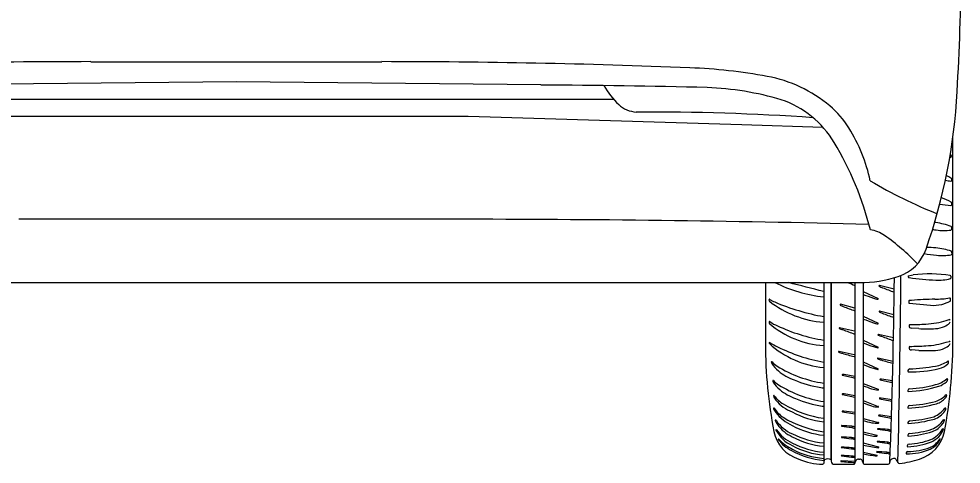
# Model space of a CAD drawing. Extents: x 10133 to 2270741, y 5363 to 1733450.
# Drawn here: x 33928.9 to 34007.6, y 10320.5 to 10357.6 of the extents above; entities that cross this region are included whole.
import ezdxf

# ---------------------------------------------------------------- set-up
doc = ezdxf.new("R2010")
doc.units = 0
doc.layers.add('StdDetailLabel', color=7, linetype='Continuous')

msp = doc.modelspace()

# ---------------------------------------------------------------- linework, layer by layer
at = {"layer": 'StdDetailLabel'}
for p, q in [((34006.878, 10330.513), (34006.878, 10347.786)), ((34006.706, 10346.099), (34006.706, 10346.099)), ((34006.735, 10346.241), (34006.746, 10346.145)), ((34006.759, 10344.295), (34006.755, 10344.137)), ((34006.714, 10344.091), (34006.714, 10344.091)), ((34006.758, 10342.299), (34006.755, 10342.103)), ((34006.758, 10340.264), (34006.755, 10340.067)), ((34006.776, 10338.206), (34006.78, 10338.009)), ((33991.22, 10335.638), (33991.22, 10330.513)), ((33996.088, 10335.638), (33996.088, 10320.542)), ((33998.7, 10335.638), (33998.7, 10320.58)), ((33998.72, 10335.636), (33998.713, 10335.638)), ((33999.389, 10335.642), (33999.389, 10320.578)), ((34006.709, 10336.169), (34006.707, 10336.015)), ((33996.088, 10334.884), (33996.088, 10334.884)), ((33999.389, 10334.88), (34000.634, 10334.302)), ((34001.971, 10335.078), (34000.739, 10335.395)), ((33991.518, 10334.166), (33991.518, 10334.166)), ((33991.552, 10334.087), (33991.552, 10334.087)), ((34003.197, 10334.091), (34003.202, 10333.984)), ((34006.69, 10334.143), (34006.692, 10334.285)), ((33998.698, 10333.514), (33997.498, 10333.822)), ((34001.95, 10332.956), (34000.75, 10333.264)), ((34003.202, 10333.983), (34003.203, 10333.934)), ((34003.221, 10333.912), (34005.015, 10333.747)), ((33999.389, 10332.828), (34000.634, 10332.25)), ((34006.331, 10332.469), (34006.577, 10332.543)), ((33991.526, 10332.297), (33991.526, 10332.297)), ((33991.552, 10332.218), (33991.552, 10332.218)), ((33998.669, 10331.58), (33997.413, 10331.871)), ((34003.25, 10331.883), (34003.25, 10331.883)), ((34003.286, 10332.131), (34003.286, 10332.131)), ((34004.027, 10331.799), (34003.422, 10331.834)), ((34001.921, 10331.022), (34000.665, 10331.312)), ((33991.526, 10330.621), (33991.526, 10330.621)), ((33991.552, 10330.542), (33991.552, 10330.542)), ((33991.614, 10330.617), (33991.614, 10330.617)), ((33999.389, 10330.833), (34000.634, 10330.255)), ((34003.286, 10330.315), (34003.286, 10330.315)), ((34006.331, 10330.653), (34006.577, 10330.727)), ((33998.629, 10329.606), (33997.373, 10329.897)), ((34001.881, 10329.048), (34000.625, 10329.338)), ((34003.25, 10330.067), (34003.25, 10330.067)), ((34004.027, 10329.983), (34003.422, 10330.018)), ((33999.389, 10329.025), (34000.634, 10328.447)), ((34006.522, 10328.964), (34006.525, 10329.032)), ((33997.661, 10327.903), (33998.537, 10327.714)), ((33998.7, 10327.805), (33997.786, 10327.957)), ((33999.389, 10327.206), (34000.646, 10326.734)), ((34000.805, 10327.526), (34001.681, 10327.337)), ((34001.844, 10327.428), (34000.929, 10327.58)), ((34006.443, 10327.489), (34006.446, 10327.557)), ((33998.702, 10326.194), (33997.787, 10326.346)), ((34006.358, 10326.149), (34006.361, 10326.217)), ((33992.087, 10325.832), (33992.087, 10325.832)), ((33999.389, 10325.783), (34000.646, 10325.31)), ((34000.761, 10325.946), (34001.637, 10325.757)), ((34001.8, 10325.848), (34000.886, 10326)), ((33992.081, 10324.796), (33992.081, 10324.796)), ((33998.703, 10324.789), (33997.774, 10324.912)), ((34006.28, 10325.053), (34006.283, 10325.121)), ((33996.088, 10324.024), (33996.088, 10324.024)), ((33999.389, 10324.294), (34000.67, 10323.968)), ((34000.703, 10324.511), (34001.593, 10324.35)), ((34001.756, 10324.441), (34000.828, 10324.565)), ((34006.184, 10324.151), (34006.184, 10324.151)), ((33992.234, 10323.786), (33992.234, 10323.786)), ((33999.389, 10323.189), (34000.538, 10322.897)), ((34001.718, 10323.299), (34001.718, 10323.299)), ((33996.088, 10322.897), (33996.088, 10322.897)), ((33998.7, 10322.629), (33998.7, 10322.629)), ((33999.389, 10322.251), (34000.67, 10321.924)), ((34001.68, 10322.242), (34001.68, 10322.242)), ((33996.088, 10321.989), (33996.088, 10321.989)), ((33998.7, 10321.805), (33998.7, 10321.805)), ((33999.389, 10322.072), (33999.389, 10322.072)), ((33999.389, 10321.488), (34000.547, 10321.226)), ((33996.088, 10321.256), (33996.088, 10321.256)), ((33996.088, 10320.795), (33996.088, 10320.795)), ((33996.704, 10320.844), (33996.704, 10320.844)), ((33998.7, 10320.707), (33997.545, 10320.76)), ((33998.7, 10321.122), (33998.7, 10321.122)), ((33998.778, 10320.798), (33998.778, 10320.798)), ((33999.311, 10320.798), (33999.311, 10320.798)), ((34001.649, 10321.428), (34001.649, 10321.428)), ((34002.153, 10320.852), (34002.29, 10320.614)), ((33996.088, 10320.542), (33996.088, 10320.542)), ((33996.886, 10320.487), (33998.622, 10320.487)), ((33999.467, 10320.487), (34001.467, 10320.487))]:
    msp.add_line(p, q, dxfattribs=at)
for points in [[(33934.888, 10354.07), (33947.041, 10354.07), (33959.194, 10354.07)], [(33972.476, 10352.124), (33947.041, 10352.4), (33921.606, 10352.124)], [(33915.543, 10350.937), (33947.041, 10350.936), (33978.539, 10350.937)], [(33898.057, 10348.607), (33904.816, 10348.816), (33927.692, 10349.535), (33947.041, 10349.535), (33966.39, 10349.535), (33989.266, 10348.816), (33996.025, 10348.607)], [(33894.982, 10335.638), (33907.319, 10335.638), (33947.041, 10335.638)], [(33947.041, 10335.638), (33986.763, 10335.638), (33999.1, 10335.638)], [(33996.723, 10335.638), (33996.704, 10320.844), (33996.705, 10335.638)], [(34003.158, 10336.205), (34003.57, 10336.276), (34003.57, 10336.276)], [(33997.663, 10326.292), (33998.7, 10326.067), (33998.7, 10326.067)], [(33997.65, 10324.858), (33998.7, 10324.675), (33998.7, 10324.675)], [(33992.098, 10323.319), (33992.098, 10323.319), (33992.098, 10323.319)], [(34006.095, 10323.392), (34006.095, 10323.392), (34006.095, 10323.392)], [(33992.3, 10322.533), (33992.3, 10322.533), (33992.3, 10322.533)], [(34005.819, 10322.563), (34005.819, 10322.563), (34005.819, 10322.563)], [(33998.993, 10320.896), (33999.044, 10320.896), (33999.096, 10320.896)]]:
    msp.add_lwpolyline(points, dxfattribs=at)
for centre, radius, start, end in [((33804.157, 10363.343), 203.418, 356.68337, 359.59364), ((33934.888, 9708.921), 645.15, 90, 92.284262), ((33959.194, 9708.921), 645.15, 87.715738, 90), ((33983.068, 10307.426), 46.168, 79.6354, 87.71574), ((33989.349, 10341.772), 11.253, 49.90796, 79.6354), ((33966.575, 9492.783), 859.361, 88.680699, 89.606556), ((33983.462, 10355.298), 6.577, 209.37555, 226.92321), ((33985.388, 10326.993), 24.942, 73.3233, 87.76442), ((33959.67, 10354.13), 47.633, 340.74391, 356.92556), ((33989.952, 10343.133), 8.176, 30.89614, 71.50697), ((33980.572, 10352.208), 2.346, 226.92321, 266.45378), ((33981.42, 10148.783), 201.086, 86.06826, 90.28286), ((33991.593, 10344.437), 7.769, 31.864, 49.90796), ((33986.229, 10341.103), 14.085, 12.41995, 31.864), ((33973.796, 10333.465), 27.003, 14.08104, 30.89614), ((34013.585, 10375.815), 30.501, 256.80822, 256.96587), ((34003.758, 10342.128), 5.104, 54.72347, 55.36557), ((34006.681, 10346.246), 0.0547, 355.3025, 62.47324), ((34006.699, 10346.146), 0.0472, 277.87379, 359.02737), ((34003.816, 10339.096), 6.006, 60.9727, 65.26187), ((34006.705, 10344.299), 0.0547, 355.3025, 62.47324), ((34019.453, 10376.628), 37.882, 239.07436, 248.4944), ((34012.488, 10373.617), 30.085, 258.03921, 258.93567), ((34006.708, 10344.138), 0.0472, 277.87379, 359.02737), ((34004.221, 10336.396), 6.534, 74.75639, 74.99951), ((34003.938, 10337.071), 5.975, 62.08464, 70.43024), ((34052.812, 10663.555), 324.786, 261.67417, 261.84029), ((34006.708, 10342.103), 0.0472, 277.87379, 359.02737), ((34006.721, 10342.313), 0.0396, 339.67144, 68.84606), ((33937.958, -190837.326), 201178.246, 89.9974133, 90.0025867), ((33956.123, -190837.326), 201178.246, 89.9974133, 90.0025867), ((33965.142, 8927.724), 1413.196, 88.591904, 89.997413), ((34004.264, 10331.532), 9.186, 82.49513, 83.17208), ((34004.742, 10335.164), 5.522, 68.84606, 82.49513), ((33999.6, 10337.34), 2.723, 54.94271, 81.79456), ((33990.507, 10324.382), 18.553, 43.69853, 54.94271), ((34008.608, 10361.077), 21.28, 260.73386, 261.56627), ((34006.121, 10344.306), 4.326, 261.56627, 277.87379), ((34006.708, 10340.067), 0.0472, 277.87379, 359.02737), ((34006.721, 10340.277), 0.0396, 339.67144, 68.84606), ((34001.184, 10339.627), 3.658, 288.06053, 340.74391), ((34007.793, 10359.076), 21.28, 261.06269, 263.8556), ((34004.632, 10329.381), 9.186, 84.78445, 89.65062), ((34004.965, 10333.03), 5.522, 71.13539, 84.78445), ((34006.733, 10338.008), 0.0472, 280.16312, 1.3167), ((34006.738, 10338.218), 0.0396, 341.96077, 71.13539), ((34005.978, 10342.219), 4.326, 263.8556, 280.16312), ((33997.58, 10346.996), 12.647, 243.90109, 263.2279), ((33881.14, 9893.64), 455.971, 75.39845, 75.77892), ((34014.503, 10378.926), 46.296, 249.23174, 250.06446), ((33999.1, 10346.019), 10.381, 270, 288.06053), ((33421.172, 10342.634), 580.862, 357.831505, 359.350605), ((33104.827, 10342.497), 897.73, 358.603214, 359.599886), ((34003.161, 10336.182), 0.0233, 98.70354, 180.02301), ((34003.263, 10336.176), 0.125, 177.324, 211.22951), ((34003.242, 10336.142), 0.0912, 199.83718, 261.59371), ((34006.339, 10357.104), 21.28, 261.59371, 267.60538), ((34004.926, 10326.333), 10.034, 80.0409, 97.76874), ((34005.631, 10340.164), 4.326, 267.60538, 283.9129), ((34006.657, 10336.165), 0.052, 4.26594, 85.30556), ((34006.66, 10336.011), 0.0472, 283.9129, 5.06648), ((34000.73, 10335.363), 0.0332, 74.66537, 241.1682), ((34001.691, 10337.174), 2.083, 242.04724, 251.04635), ((34017.755, 10378.367), 46.296, 248.80151, 250.06446), ((33991.677, 10334.147), 0.16, 155.3793, 173.23607), ((33991.641, 10334.172), 0.123, 182.74377, 223.7238), ((33991.576, 10334.193), 0.0493, 53.47309, 155.3793), ((33996.797, 10340.853), 8.561, 232.21646, 265.25246), ((33992.514, 10335.46), 1.527, 233.47309, 250.26772), ((34015.344, 10378.104), 46.296, 249.84093, 250.96142), ((34001.186, 10337.077), 2.895, 250.96142, 258.59474), ((34000.62, 10334.272), 0.0332, 258.59474, 65.09757), ((34003.234, 10334.098), 0.0377, 95.73843, 189.4425), ((34004.272, 10323.769), 10.418, 94.61324, 95.73843), ((34005.86, 10304.089), 30.162, 90.90314, 94.61324), ((34005.243, 10343.227), 8.98, 270.90314, 278.69043), ((34005.116, 10337.107), 3.39, 284.20574, 297.17951), ((34006.616, 10334.274), 0.0771, 8.03571, 101.91068), ((34006.623, 10334.143), 0.0667, 307.90252, 359.44598), ((33999.482, 10351.6), 19.105, 246.93878, 259.76733), ((33997.489, 10333.79), 0.0332, 74.66537, 241.1682), ((33998.22, 10335.043), 1.484, 239.77379, 250.43861), ((34014.464, 10376.808), 46.296, 248.80151, 250.08585), ((34000.741, 10333.231), 0.0332, 74.66537, 241.1682), ((34003.225, 10333.934), 0.0219, 180.81358, 260.0077), ((34005.269, 10336.503), 2.767, 264.73077, 284.20574), ((34015.344, 10376.052), 46.296, 249.84093, 250.96142), ((34001.472, 10334.484), 1.484, 239.77379, 250.43861), ((34017.715, 10376.249), 46.296, 248.80151, 250.08585), ((34004.403, 10338.903), 6.716, 279.42725, 286.68138), ((34006.58, 10332.462), 0.0807, 19.64248, 91.43924), ((33991.605, 10332.28), 0.0815, 167.6095, 229.02815), ((33991.808, 10332.252), 0.286, 160.93511, 170.8613), ((33991.584, 10332.329), 0.0493, 53.43599, 160.93511), ((33996.6, 10338.161), 7.798, 229.6525, 266.23596), ((33993.184, 10334.486), 2.636, 233.43599, 248.78633), ((33998.435, 10345.256), 14.611, 244.87158, 260.75944), ((33997.404, 10331.839), 0.0332, 74.66537, 241.1682), ((33998.111, 10333.485), 1.824, 246.66929, 256.28555), ((34014.419, 10374.876), 46.296, 248.80151, 250.10531), ((34001.186, 10335.025), 2.895, 250.96142, 258.59474), ((34000.62, 10332.22), 0.0332, 258.59474, 65.09757), ((34003.392, 10331.989), 0.177, 126.57636, 216.89643), ((34003.501, 10332.438), 0.609, 245.65568, 262.52285), ((34003.325, 10351.421), 19.29, 269.88339, 273.8495), ((34004.769, 10344.534), 12.757, 266.66517, 272.95619), ((34004.007, 10341.288), 9.134, 273.8495, 279.42725), ((34005.32, 10333.859), 2.068, 272.95619, 294.84229), ((34005.551, 10333.361), 1.518, 294.84229, 313.34059), ((34006.46, 10332.398), 0.194, 313.34059, 351.97635), ((34000.656, 10331.28), 0.0332, 74.66537, 241.1682), ((34001.363, 10332.926), 1.824, 246.66929, 256.28555), ((34017.671, 10374.317), 46.296, 248.80151, 250.10531), ((34030.819, 10330.68), 39.6, 180.24086, 190.86208), ((33991.605, 10330.604), 0.0815, 167.6095, 229.02815), ((33991.566, 10330.551), 0.0813, 54.36827, 119.95081), ((33996.89, 10336.498), 7.998, 228.1274, 264.24702), ((33995.075, 10336.162), 6.537, 238.02345, 244.19887), ((33998.782, 10343.554), 14.805, 243.73567, 259.51853), ((34015.344, 10374.057), 46.296, 249.84093, 250.96142), ((34001.186, 10333.03), 2.895, 250.96142, 258.59474), ((34000.62, 10330.225), 0.0332, 258.59474, 65.09757), ((34003.392, 10330.173), 0.177, 126.57636, 216.89643), ((34003.325, 10349.605), 19.29, 269.88339, 273.8495), ((34004.007, 10339.472), 9.134, 273.8495, 279.42725), ((34005.32, 10332.043), 2.068, 272.95619, 294.84229), ((34004.403, 10337.087), 6.716, 279.42725, 286.68138), ((33967.279, 10330.68), 39.6, 349.13792, 359.75914), ((34005.551, 10331.545), 1.518, 294.84229, 313.34059), ((34006.58, 10330.647), 0.0807, 19.64248, 91.43924), ((34006.46, 10330.582), 0.194, 313.34059, 351.97635), ((33997.365, 10329.865), 0.0332, 74.66537, 241.1682), ((33998.071, 10331.511), 1.824, 246.66929, 256.28555), ((34002.943, 10347.103), 18.157, 253.01311, 256.24895), ((34000.616, 10329.306), 0.0332, 74.66537, 241.1682), ((34003.501, 10330.622), 0.609, 245.65568, 262.52285), ((34004.769, 10342.718), 12.757, 266.66517, 272.95619), ((33991.755, 10328.995), 0.0383, 37.51596, 179.46499), ((33991.919, 10328.994), 0.203, 179.46499, 213.92946), ((33994.176, 10330.512), 2.923, 213.92946, 230.22507), ((33992.805, 10329.801), 1.286, 217.51596, 241.89204), ((33997.503, 10337.184), 10.033, 238.08671, 261.89486), ((34015.344, 10372.249), 46.296, 249.84093, 250.96142), ((34001.323, 10330.952), 1.824, 246.66929, 256.28555), ((34006.195, 10346.545), 18.157, 253.01311, 256.24895), ((34001.74, 10351.607), 23.231, 273.77579, 279.1647), ((34005.039, 10331.16), 2.519, 279.1647, 304.02049), ((34005.228, 10330.321), 1.922, 284.81667, 310.07261), ((34006.476, 10329.032), 0.0493, 357.19883, 124.02049), ((34006.361, 10328.974), 0.162, 310.07261, 356.49548), ((33995.004, 10331.506), 4.216, 230.22507, 250.93264), ((33997.668, 10327.933), 0.0312, 85.3217, 257.11607), ((33997.538, 10325.065), 2.903, 85.10924, 87.38695), ((34001.186, 10331.222), 2.895, 250.96142, 258.59474), ((34000.62, 10328.417), 0.0332, 258.59474, 65.09757), ((34003.178, 10328.273), 0.0773, 163.05488, 251.94577), ((34003.282, 10328.242), 0.186, 93.77579, 163.05488), ((34003.603, 10336.465), 8.277, 266.89672, 284.81667), ((33991.875, 10327.436), 0.0383, 37.51596, 179.46499), ((33992.039, 10327.434), 0.203, 179.46499, 213.92946), ((33994.296, 10328.953), 2.923, 213.92946, 230.22507), ((33992.925, 10328.242), 1.286, 217.51596, 241.89204), ((33997.605, 10335.56), 9.969, 237.97668, 261.24787), ((33997.127, 10335.474), 8.69, 246.24401, 261.55608), ((33998.762, 10328.728), 1.039, 257.46894, 266.38904), ((34015.344, 10370.481), 46.296, 249.84093, 250.75226), ((34000.812, 10327.556), 0.0312, 85.3217, 257.11607), ((34000.682, 10324.688), 2.903, 85.10924, 87.38695), ((34001.906, 10328.351), 1.039, 257.46894, 266.38904), ((34002.561, 10337.836), 11.303, 273.00866, 286.22397), ((34002.762, 10337.026), 10.262, 272.84089, 285.13143), ((34004.861, 10329.386), 2.339, 284.33215, 310.12973), ((34004.483, 10329.844), 3.116, 293.36826, 306.97763), ((34006.15, 10327.58), 0.306, 312.61703, 342.73153), ((34006.397, 10327.557), 0.0493, 357.19883, 124.02049), ((33991.932, 10326.173), 0.0383, 37.51596, 179.46499), ((33993.185, 10326.683), 1.388, 201.53158, 217.77391), ((33993.817, 10327.489), 2.261, 214.87554, 240.54955), ((33995.124, 10329.947), 4.216, 230.22507, 250.93264), ((33997.42, 10340.173), 13.386, 263.26643, 264.28928), ((33997.67, 10326.322), 0.0312, 85.3217, 257.11607), ((33997.54, 10323.454), 2.903, 85.10924, 87.38695), ((34000.692, 10328.519), 1.849, 250.75127, 267.95439), ((34000.632, 10326.703), 0.0332, 258.59474, 65.09757), ((34003.178, 10326.623), 0.0773, 163.05488, 251.94577), ((34003.282, 10326.591), 0.186, 93.77579, 163.05488), ((34004.751, 10327.75), 2.14, 288.7989, 315.7756), ((34006.312, 10326.217), 0.0493, 357.19883, 124.02049), ((33994.761, 10328.088), 3.498, 220.14859, 248.21262), ((33997.325, 10333.147), 8.917, 238.79757, 262.03005), ((33997.247, 10333.915), 8.69, 246.24401, 261.55608), ((34015.344, 10369.058), 46.296, 249.84093, 250.75226), ((34000.768, 10325.976), 0.0312, 85.3217, 257.11607), ((34000.638, 10323.108), 2.903, 85.10924, 87.38695), ((34001.863, 10326.771), 1.039, 257.46894, 266.38904), ((34003.282, 10325.196), 0.186, 93.77579, 163.05488), ((34002.561, 10336.441), 11.303, 273.00866, 285.13137), ((34002.762, 10335.631), 10.262, 272.84089, 285.13143), ((34004.962, 10327.233), 1.789, 287.88143, 317.09838), ((34006.066, 10326.24), 0.306, 312.61703, 342.73153), ((33991.925, 10325.137), 0.0383, 37.51596, 179.46499), ((33993.179, 10325.647), 1.388, 201.53158, 217.77391), ((33994.128, 10326.534), 2.57, 212.30732, 236.38172), ((33995.017, 10327.118), 3.743, 218.33459, 245.45905), ((33996.787, 10330.907), 6.918, 241.281, 264.2048), ((33997.541, 10338.613), 13.386, 263.26643, 263.7724), ((33997.657, 10324.889), 0.0312, 85.3217, 257.11607), ((33997.527, 10322.02), 2.903, 85.10924, 87.38695), ((34000.692, 10327.096), 1.849, 250.75127, 267.95439), ((34000.632, 10325.28), 0.0332, 258.59474, 65.09757), ((34003.178, 10325.227), 0.0773, 163.05488, 251.94577), ((34004.627, 10326.252), 1.92, 289.96858, 325.37406), ((34004.781, 10325.869), 1.712, 288.92548, 325.65032), ((34005.75, 10325.254), 0.567, 321.73117, 339.26189), ((34006.234, 10325.121), 0.0493, 357.19883, 124.02049), ((33992.078, 10324.127), 0.0383, 37.51596, 179.46499), ((33993.331, 10324.636), 1.388, 201.53158, 217.77391), ((33994.702, 10325.884), 3.12, 213.76304, 246.88826), ((33997.325, 10332.021), 8.917, 238.79757, 262.03005), ((34010.47, 10369.066), 46.296, 256.15121, 257.06255), ((34000.519, 10325.748), 1.849, 257.06156, 274.26468), ((34000.66, 10323.937), 0.0332, 264.90502, 71.40785), ((34000.71, 10324.541), 0.0312, 85.3217, 257.11607), ((34000.58, 10321.673), 2.903, 85.10924, 87.38695), ((34001.819, 10325.364), 1.039, 257.46894, 266.38904), ((34003.178, 10323.942), 0.0773, 163.05488, 251.94577), ((34003.282, 10323.91), 0.186, 93.77579, 163.05488), ((34002.295, 10335.226), 11.39, 274.32829, 285.48798), ((34002.499, 10334.415), 10.349, 274.27468, 285.60267), ((34004.252, 10325.489), 2.263, 292.51355, 325.10555), ((34004.56, 10324.854), 1.763, 290.30812, 326.49233), ((34005.638, 10324.282), 0.562, 314.3551, 346.5435), ((34006.135, 10324.154), 0.0493, 357.19883, 124.02049), ((33994.877, 10323.783), 3.002, 190.86208, 253.2584), ((33992.123, 10323.332), 0.0286, 41.83531, 208.01852), ((33994.697, 10324.734), 2.96, 208.57215, 245.35394), ((33994.796, 10325.203), 3.234, 214.92594, 245.94172), ((33994.734, 10325.581), 3.078, 215.67732, 245.60366), ((33996.787, 10329.78), 6.918, 241.281, 264.2048), ((33997.001, 10330.257), 8.054, 244.05946, 263.49761), ((33997.602, 10323.68), 0.0237, 90.82157, 265.13451), ((34006.543, 10386.492), 63.469, 261.89954, 262.64175), ((33997.01, 10310.015), 13.701, 84.05688, 87.52525), ((33998.226, 10322.649), 0.916, 58.88358, 78.14588), ((33998.226, 10321.773), 1.881, 75.39897, 83.81036), ((34000.606, 10323.418), 0.0237, 90.82157, 265.13451), ((34009.547, 10386.231), 63.469, 261.89954, 262.64175), ((34000.014, 10309.754), 13.701, 84.05688, 87.52525), ((34001.23, 10322.387), 0.916, 58.15769, 78.14588), ((34001.423, 10322.807), 0.574, 59.01231, 89.02905), ((34003.282, 10322.861), 0.186, 93.77579, 163.05488), ((34002.356, 10332.579), 9.792, 274.67868, 286.71542), ((34002.558, 10331.797), 8.78, 274.65271, 286.95225), ((34003.221, 10323.783), 3.002, 286.7416, 349.13792), ((34004.174, 10324.521), 2.159, 293.33353, 328.96146), ((34004.36, 10324.077), 1.865, 292.79497, 338.45527), ((34006.057, 10323.388), 0.0383, 6.83259, 148.17914), ((33992.325, 10322.547), 0.0286, 41.83531, 208.01852), ((33994.773, 10324.418), 3.109, 217.3015, 243.79524), ((33995.159, 10325.194), 3.849, 223.06064, 244.3519), ((33996.542, 10328.266), 6.293, 240.7019, 265.86497), ((33997, 10329.299), 7.88, 243.44271, 263.35378), ((33997.587, 10322.738), 0.0237, 90.82157, 265.13451), ((34006.529, 10385.55), 63.469, 261.89954, 262.64175), ((33996.995, 10309.073), 13.701, 84.05688, 87.52525), ((33998.302, 10321.802), 0.808, 60.4701, 83.02122), ((33998.291, 10321.598), 1.109, 68.34667, 83.61636), ((34010.338, 10367.995), 46.296, 256.32007, 257.06255), ((34000.387, 10324.677), 1.849, 257.06156, 274.26468), ((34000.527, 10322.866), 0.0332, 264.90502, 71.40785), ((34000.567, 10322.361), 0.0237, 90.82157, 265.13451), ((34009.508, 10385.173), 63.469, 261.89954, 262.64175), ((33999.975, 10308.696), 13.701, 84.05688, 87.52525), ((34001.191, 10321.33), 0.916, 58.15769, 78.14588), ((34001.384, 10321.75), 0.574, 59.01231, 89.02905), ((34003.178, 10322.892), 0.0773, 163.05488, 251.94577), ((34002.757, 10328.346), 6.424, 273.09788, 291.22402), ((34002.838, 10328.478), 6.331, 273.46155, 290.25492), ((34004.13, 10323.634), 1.952, 294.82272, 327.45471), ((34004.159, 10323.395), 1.857, 296.54556, 333.36992), ((34005.794, 10322.567), 0.0249, 351.60858, 136.28359), ((33996.692, 10327.497), 6.73, 240.71202, 264.85223), ((33996.542, 10327.532), 6.293, 240.7019, 265.86497), ((33996.647, 10327.698), 6.755, 242.16403, 265.2589), ((33997.585, 10321.886), 0.0237, 90.82157, 265.13451), ((34006.527, 10384.698), 63.469, 261.89954, 262.64175), ((33996.993, 10308.222), 13.701, 84.05688, 87.52525), ((33998.156, 10319.185), 2.579, 77.82903, 84.62316), ((33995.562, 10302.216), 19.838, 80.89997, 81.74148), ((34001.906, 10333.206), 11.414, 257.2621, 263.71853), ((34000.534, 10321.509), 0.0237, 90.82157, 265.13451), ((34009.475, 10384.321), 63.469, 261.89954, 262.64175), ((33999.942, 10307.845), 13.701, 84.05688, 87.52525), ((34000.66, 10321.893), 0.0332, 264.90502, 71.40785), ((33998.511, 10301.839), 19.838, 80.89997, 81.74148), ((34003.138, 10321.35), 0.186, 93.77579, 158.29809), ((34003.074, 10326.352), 4.999, 269.26948, 292.5195), ((34003.128, 10322.005), 0.0773, 163.05488, 251.94577), ((34003.232, 10321.973), 0.186, 93.77579, 163.05488), ((34003.082, 10327.031), 5.496, 270.45823, 289.87061), ((33996.026, 10325.505), 5.019, 246.33945, 269.79407), ((33996.757, 10320.542), 0.669, 152.36601, 179.98214), ((33996.428, 10320.457), 0.475, 54.51093, 123.739), ((34001.515, 10321.473), 4.852, 187.45067, 190.09418), ((33997.543, 10320.732), 0.0279, 85.80636, 268.63044), ((34027.905, 10716.007), 396.467, 265.60771, 265.77554), ((33997.585, 10321.193), 0.0237, 90.82157, 265.13451), ((34006.527, 10384.005), 63.469, 261.89954, 262.64175), ((33996.993, 10307.529), 13.701, 84.05688, 87.52525), ((33997.64, 10312.848), 8.246, 82.6176, 84.72919), ((33997.995, 10316.429), 4.745, 81.45336, 84.95622), ((33999.082, 10320.567), 0.382, 142.73293, 178.29026), ((33998.989, 10320.62), 0.276, 89.14351, 139.73461), ((33999.1, 10320.62), 0.276, 40.26539, 90.85649), ((33999.007, 10320.567), 0.382, 1.70974, 37.26707), ((34001.421, 10330.872), 9.74, 257.95722, 264.7909), ((34000.534, 10321.2), 0.0283, 275.03528, 63.15706), ((34000.668, 10317.28), 4.151, 76.39904, 80.59096), ((34001.453, 10320.65), 0.164, 274.74951, 1.57953), ((34001.977, 10320.653), 0.359, 155.28445, 179.64682), ((34001.844, 10320.714), 0.213, 118.79824, 155.28445), ((34002.028, 10320.379), 0.595, 101.65247, 118.79824), ((34001.954, 10320.737), 0.23, 29.99774, 101.65247), ((34001.489, 10328.677), 8.191, 276.62054, 288.48078), ((34003.014, 10321.404), 0.0504, 163.08961, 266.13804), ((33996.008, 10320.572), 0.0857, 269.9105, 339.37876), ((33996.9, 10320.65), 0.164, 189.71997, 265.25049), ((33998.604, 10320.581), 0.0962, 280.69852, 358.29026), ((33999.485, 10320.581), 0.0962, 181.70974, 259.30148), ((34002.418, 10320.688), 0.148, 209.99774, 275.98579)]:
    msp.add_arc(centre, radius, start, end, dxfattribs=at)

doc.saveas('drawing.dxf')
